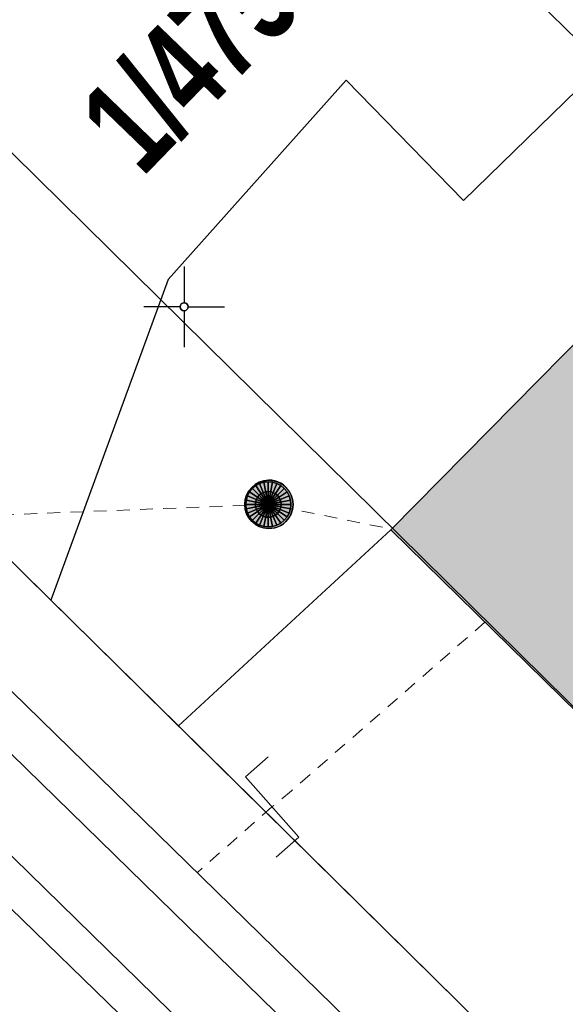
# Model space of a CAD drawing. Header units: metres. Extents: x 2695560 to 2696939, y 1260491 to 1262050.
# Tile 357 of 656: x 2695898 to 2695907, y 1260989 to 1261004. Entities that reach past the tile are written whole.
import ezdxf

# ---------------------------------------------------------------- set-up
doc = ezdxf.new("R2010")
doc.units = ezdxf.units.M
doc.linetypes.add('AUSGEZOGEN', pattern=[0])
doc.linetypes.add('VERDECKT2_S2', pattern=[0.36, 0.2, -0.16])
for name, color, linetype in [('XR$1$AV_Gebäudeflächen (BB)', 7, 'AUSGEZOGEN'), ('XR$1$AV_Grundstück-Nr.', 7, 'AUSGEZOGEN'), ('XR$1$AV_Koordinatennetzpunkte', 7, 'AUSGEZOGEN'), ('XR$1$AV_Linien (BB)', 7, 'AUSGEZOGEN'), ('XR$1$AW_LK_Schachtdeckel', 24, 'AUSGEZOGEN'), ('XR$1$AW_LK_Zwischenpunkt', 24, 'AUSGEZOGEN'), ('XR$1$Liegenschaftsgrenzen', 7, 'AUSGEZOGEN'), ('XR$1$PFAW', 255, 'AUSGEZOGEN'), ('XR$1$RP_Abstandslinie', 7, 'AUSGEZOGEN')]:
    doc.layers.add(name, color=color, linetype=linetype)
for name, color, linetype, lineweight in [('XR$2$ABW-Linie-R-ungenau', 4, 'VERDECKT2_S2', 18), ('XR$2$ABW-LinieFlaeche-R-genau', 4, 'AUSGEZOGEN', 18), ('XR$2$ABW-Punkt', 6, 'AUSGEZOGEN', 18), ('XR$2$GAS-Linie-genau', 12, 'AUSGEZOGEN', 18), ('XR$2$WAS-Linie-genau', 5, 'AUSGEZOGEN', 18)]:
    doc.layers.add(name, color=color, linetype=linetype, lineweight=lineweight)
doc.styles.add('ARIAL', font='arial.ttf')

# ---------------------------------------------------------------- blocks, each defined once
blk = doc.blocks.new('BAV2041')
at = {"color": 7, "transparency": 33554687}
for p, q in [((0, 0.5), (0, 0.05)), ((-0.05, 0), (-0.5, 0)), ((0.05, 0), (0.5, 0)), ((0, -0.05), (0, -0.5))]:
    blk.add_line(p, q, dxfattribs=at)
blk.add_circle((0, 0), 0.05, dxfattribs=at)
for start, end in [(90, 270), (270, 90)]:
    blk.add_arc((0, 0), 0.05, start, end, dxfattribs=at)
blk = doc.blocks.new('BAW2093')
at = {"transparency": 33554687}
blk.add_lwpolyline([(-0.375, -0.5), (0, -0.5), (0, 0.5), (0.375, 0.5)], dxfattribs=at)
blk = doc.blocks.new('BAW2082')
at = {"layer": 'XR$1$PFAW', "transparency": 33554687}
blk.add_hatch(color=7, dxfattribs=at).paths.add_polyline_path([(0.509, -0.003), (0.499, 0.098), (0.469, 0.194), (0.42, 0.283), (0.354, 0.359), (0.274, 0.421), (0.183, 0.466), (0.085, 0.491), (-0.016, 0.496), (-0.116, 0.481), (-0.211, 0.446), (-0.297, 0.392), (-0.37, 0.323), (-0.428, 0.24), (-0.468, 0.147), (-0.488, 0.047), (-0.488, -0.054), (-0.468, -0.153), (-0.428, -0.246), (-0.37, -0.329), (-0.297, -0.398), (-0.211, -0.452), (-0.116, -0.487), (-0.016, -0.502), (0.085, -0.497), (0.183, -0.472), (0.274, -0.427), (0.354, -0.366), (0.42, -0.289), (0.469, -0.2), (0.499, -0.104)])
at = {"transparency": 33554687}
for start, end in [(91.1948, 268.8052), (268.8052, 91.1948)]:
    blk.add_arc((0.01, 0), 0.5, start, end, dxfattribs=at)
at = {"layer": 'XR$1$PFAW', "transparency": 33554687}
blk.add_circle((0.009, -0.003), 0.5, dxfattribs=at)
blk = doc.blocks.new('ABW-NORMSCHACHT_WEITERE')
at = {"layer": 'XR$2$ABW-Punkt', "linetype": 'AUSGEZOGEN', "lineweight": 25, "transparency": 33554687}
for points in [[(-111, 166, 2500), (0, 0, 2500), (-141, 141, 2500)], [(-111, 166), (0, 0), (-141, 141)], [(-111, 166, 2500), (-111, 166), (-141, 141), (-141, 141, 2500)], [(-77, 185, 2500), (0, 0, 2500), (-111, 166, 2500)], [(-77, 185), (0, 0), (-111, 166)], [(-77, 185, 2500), (-77, 185), (-111, 166), (-111, 166, 2500)], [(-39, 196, 2500), (0, 0, 2500), (-77, 185, 2500)], [(-39, 196), (0, 0), (-77, 185)], [(-39, 196, 2500), (-39, 196), (-77, 185), (-77, 185, 2500)], [(0, 200, 2500), (0, 0, 2500), (-39, 196, 2500)], [(0, 200), (0, 0), (-39, 196)], [(0, 200, 2500), (0, 200), (-39, 196), (-39, 196, 2500)], [(39, 196, 2500), (0, 0, 2500), (0, 200, 2500)], [(39, 196), (0, 0), (0, 200)], [(39, 196, 2500), (39, 196), (0, 200), (0, 200, 2500)], [(77, 185, 2500), (0, 0, 2500), (39, 196, 2500)], [(77, 185), (0, 0), (39, 196)], [(111, 166, 2500), (0, 0, 2500), (77, 185, 2500)], [(111, 166), (0, 0), (77, 185)], [(141, 141, 2500), (0, 0, 2500), (111, 166, 2500)], [(141, 141), (0, 0), (111, 166)], [(77, 185, 2500), (77, 185), (39, 196), (39, 196, 2500)], [(111, 166, 2500), (111, 166), (77, 185), (77, 185, 2500)], [(141, 141, 2500), (141, 141), (111, 166), (111, 166, 2500)], [(-196, 39, 2500), (0, 0, 2500), (-200, 0, 2500)], [(-196, 39), (0, 0), (-200, 0)], [(-196, 39, 2500), (-196, 39), (-200, 0), (-200, 0, 2500)], [(-200, 0, 2500), (0, 0, 2500), (-196, -39, 2500)], [(-200, 0), (0, 0), (-196, -39)], [(-185, 77, 2500), (0, 0, 2500), (-196, 39, 2500)], [(-185, 77), (0, 0), (-196, 39)], [(-185, 77, 2500), (-185, 77), (-196, 39), (-196, 39, 2500)], [(-196, -39, 2500), (0, 0, 2500), (-185, -77, 2500)], [(-196, -39), (0, 0), (-185, -77)], [(-166, 111, 2500), (0, 0, 2500), (-185, 77, 2500)], [(-166, 111), (0, 0), (-185, 77)], [(-166, 111, 2500), (-166, 111), (-185, 77), (-185, 77, 2500)], [(-185, -77, 2500), (0, 0, 2500), (-166, -111, 2500)], [(-185, -77), (0, 0), (-166, -111)], [(-141, 141, 2500), (0, 0, 2500), (-166, 111, 2500)], [(-141, 141), (0, 0), (-166, 111)], [(-141, 141, 2500), (-141, 141), (-166, 111), (-166, 111, 2500)], [(-166, -111, 2500), (0, 0, 2500), (-141, -141, 2500)], [(-166, -111), (0, 0), (-141, -141)], [(-141, -141, 2500), (0, 0, 2500), (-111, -166, 2500)], [(-141, -141), (0, 0), (-111, -166)], [(-111, -166, 2500), (0, 0, 2500), (-77, -185, 2500)], [(-111, -166), (0, 0), (-77, -185)], [(-77, -185, 2500), (0, 0, 2500), (-39, -196, 2500)], [(-77, -185), (0, 0), (-39, -196)], [(-39, -196, 2500), (0, 0, 2500), (0, -200, 2500)], [(-39, -196), (0, 0), (0, -200)], [(166, 111, 2500), (0, 0, 2500), (141, 141, 2500)], [(166, 111), (0, 0), (141, 141)], [(185, 77, 2500), (0, 0, 2500), (166, 111, 2500)], [(185, 77), (0, 0), (166, 111)], [(196, 39, 2500), (0, 0, 2500), (185, 77, 2500)], [(196, 39), (0, 0), (185, 77)], [(200, 0, 2500), (0, 0, 2500), (196, 39, 2500)], [(200, 0), (0, 0), (196, 39)], [(0, -200, 2500), (0, 0, 2500), (39, -196, 2500)], [(39, -196, 2500), (0, 0, 2500), (77, -185, 2500)], [(77, -185, 2500), (0, 0, 2500), (111, -166, 2500)], [(111, -166, 2500), (0, 0, 2500), (141, -141, 2500)], [(141, -141, 2500), (0, 0, 2500), (166, -111, 2500)], [(166, -111, 2500), (0, 0, 2500), (185, -77, 2500)], [(185, -77, 2500), (0, 0, 2500), (196, -39, 2500)], [(196, -39, 2500), (0, 0, 2500), (200, 0, 2500)], [(0, -200), (0, 0), (39, -196)], [(39, -196), (0, 0), (77, -185)], [(77, -185), (0, 0), (111, -166)], [(111, -166), (0, 0), (141, -141)], [(141, -141), (0, 0), (166, -111)], [(166, -111), (0, 0), (185, -77)], [(185, -77), (0, 0), (196, -39)], [(196, -39), (0, 0), (200, 0)], [(166, 111, 2500), (166, 111), (141, 141), (141, 141, 2500)], [(185, 77, 2500), (185, 77), (166, 111), (166, 111, 2500)], [(196, 39, 2500), (196, 39), (185, 77), (185, 77, 2500)], [(200, 0, 2500), (200, 0), (196, 39), (196, 39, 2500)], [(-200, 0, 2500), (-200, 0), (-196, -39), (-196, -39, 2500)], [(-196, -39, 2500), (-196, -39), (-185, -77), (-185, -77, 2500)], [(-185, -77, 2500), (-185, -77), (-166, -111), (-166, -111, 2500)], [(-166, -111, 2500), (-166, -111), (-141, -141), (-141, -141, 2500)], [(-141, -141, 2500), (-141, -141), (-111, -166), (-111, -166, 2500)], [(111, -166, 2500), (111, -166), (141, -141), (141, -141, 2500)], [(141, -141, 2500), (141, -141), (166, -111), (166, -111, 2500)], [(166, -111, 2500), (166, -111), (185, -77), (185, -77, 2500)], [(185, -77, 2500), (185, -77), (196, -39), (196, -39, 2500)], [(196, -39, 2500), (196, -39), (200, 0), (200, 0, 2500)], [(-111, -166, 2500), (-111, -166), (-77, -185), (-77, -185, 2500)], [(-77, -185, 2500), (-77, -185), (-39, -196), (-39, -196, 2500)], [(-39, -196, 2500), (-39, -196), (0, -200), (0, -200, 2500)], [(0, -200, 2500), (0, -200), (39, -196), (39, -196, 2500)], [(39, -196, 2500), (39, -196), (77, -185), (77, -185, 2500)], [(77, -185, 2500), (77, -185), (111, -166), (111, -166, 2500)]]:
    blk.add_3dface(points, dxfattribs=at)
blk = doc.blocks.new('ABW-DECKEL')
at = {"layer": 'XR$2$ABW-Punkt', "linetype": 'AUSGEZOGEN', "lineweight": 25, "transparency": 33554687}
for points in [[(-134, 323, 2500), (0, 0, 2500), (-194, 291, 2500)], [(-134, 323), (0, 0), (-194, 291)], [(-134, 323, 2500), (-134, 323), (-194, 291), (-194, 291, 2500)], [(-68, 343, 2500), (0, 0, 2500), (-134, 323, 2500)], [(-68, 343), (0, 0), (-134, 323)], [(-68, 343, 2500), (-68, 343), (-134, 323), (-134, 323, 2500)], [(0, 350, 2500), (0, 0, 2500), (-68, 343, 2500)], [(0, 350), (0, 0), (-68, 343)], [(0, 350, 2500), (0, 350), (-68, 343), (-68, 343, 2500)], [(68, 343, 2500), (0, 0, 2500), (0, 350, 2500)], [(68, 343), (0, 0), (0, 350)], [(68, 343, 2500), (68, 343), (0, 350), (0, 350, 2500)], [(134, 323, 2500), (0, 0, 2500), (68, 343, 2500)], [(134, 323), (0, 0), (68, 343)], [(194, 291, 2500), (0, 0, 2500), (134, 323, 2500)], [(194, 291), (0, 0), (134, 323)], [(134, 323, 2500), (134, 323), (68, 343), (68, 343, 2500)], [(194, 291, 2500), (194, 291), (134, 323), (134, 323, 2500)], [(-291, 194, 2500), (0, 0, 2500), (-323, 134, 2500)], [(-291, 194), (0, 0), (-323, 134)], [(-291, 194, 2500), (-291, 194), (-323, 134), (-323, 134, 2500)], [(-247, 247, 2500), (0, 0, 2500), (-291, 194, 2500)], [(-247, 247), (0, 0), (-291, 194)], [(-247, 247, 2500), (-247, 247), (-291, 194), (-291, 194, 2500)], [(-194, 291, 2500), (0, 0, 2500), (-247, 247, 2500)], [(-194, 291), (0, 0), (-247, 247)], [(-194, 291, 2500), (-194, 291), (-247, 247), (-247, 247, 2500)], [(247, 247, 2500), (0, 0, 2500), (194, 291, 2500)], [(247, 247), (0, 0), (194, 291)], [(291, 194, 2500), (0, 0, 2500), (247, 247, 2500)], [(291, 194), (0, 0), (247, 247)], [(323, 134, 2500), (0, 0, 2500), (291, 194, 2500)], [(323, 134), (0, 0), (291, 194)], [(247, 247, 2500), (247, 247), (194, 291), (194, 291, 2500)], [(291, 194, 2500), (291, 194), (247, 247), (247, 247, 2500)], [(323, 134, 2500), (323, 134), (291, 194), (291, 194, 2500)], [(-343, 68, 2500), (0, 0, 2500), (-350, 0, 2500)], [(-343, 68), (0, 0), (-350, 0)], [(-343, 68, 2500), (-343, 68), (-350, 0), (-350, 0, 2500)], [(-350, 0, 2500), (0, 0, 2500), (-343, -68, 2500)], [(-350, 0), (0, 0), (-343, -68)], [(-323, 134, 2500), (0, 0, 2500), (-343, 68, 2500)], [(-323, 134), (0, 0), (-343, 68)], [(-323, 134, 2500), (-323, 134), (-343, 68), (-343, 68, 2500)], [(-343, -68, 2500), (0, 0, 2500), (-323, -134, 2500)], [(-343, -68), (0, 0), (-323, -134)], [(-323, -134, 2500), (0, 0, 2500), (-291, -194, 2500)], [(-323, -134), (0, 0), (-291, -194)], [(-291, -194, 2500), (0, 0, 2500), (-247, -247, 2500)], [(-291, -194), (0, 0), (-247, -247)], [(-247, -247, 2500), (0, 0, 2500), (-194, -291, 2500)], [(-247, -247), (0, 0), (-194, -291)], [(-194, -291, 2500), (0, 0, 2500), (-134, -323, 2500)], [(-194, -291), (0, 0), (-134, -323)], [(-134, -323, 2500), (0, 0, 2500), (-68, -343, 2500)], [(-134, -323), (0, 0), (-68, -343)], [(-68, -343, 2500), (0, 0, 2500), (0, -350, 2500)], [(-68, -343), (0, 0), (0, -350)], [(343, 68, 2500), (0, 0, 2500), (323, 134, 2500)], [(343, 68), (0, 0), (323, 134)], [(350, 0, 2500), (0, 0, 2500), (343, 68, 2500)], [(350, 0), (0, 0), (343, 68)], [(0, -350, 2500), (0, 0, 2500), (68, -343, 2500)], [(68, -343, 2500), (0, 0, 2500), (134, -323, 2500)], [(134, -323, 2500), (0, 0, 2500), (194, -291, 2500)], [(194, -291, 2500), (0, 0, 2500), (247, -247, 2500)], [(247, -247, 2500), (0, 0, 2500), (291, -194, 2500)], [(291, -194, 2500), (0, 0, 2500), (323, -134, 2500)], [(323, -134, 2500), (0, 0, 2500), (343, -68, 2500)], [(343, -68, 2500), (0, 0, 2500), (350, 0, 2500)], [(0, -350), (0, 0), (68, -343)], [(68, -343), (0, 0), (134, -323)], [(134, -323), (0, 0), (194, -291)], [(194, -291), (0, 0), (247, -247)], [(247, -247), (0, 0), (291, -194)], [(291, -194), (0, 0), (323, -134)], [(323, -134), (0, 0), (343, -68)], [(343, -68), (0, 0), (350, 0)], [(343, 68, 2500), (343, 68), (323, 134), (323, 134, 2500)], [(350, 0, 2500), (350, 0), (343, 68), (343, 68, 2500)], [(-350, 0, 2500), (-350, 0), (-343, -68), (-343, -68, 2500)], [(-343, -68, 2500), (-343, -68), (-323, -134), (-323, -134, 2500)], [(-323, -134, 2500), (-323, -134), (-291, -194), (-291, -194, 2500)], [(291, -194, 2500), (291, -194), (323, -134), (323, -134, 2500)], [(323, -134, 2500), (323, -134), (343, -68), (343, -68, 2500)], [(343, -68, 2500), (343, -68), (350, 0), (350, 0, 2500)], [(-291, -194, 2500), (-291, -194), (-247, -247), (-247, -247, 2500)], [(-247, -247, 2500), (-247, -247), (-194, -291), (-194, -291, 2500)], [(-194, -291, 2500), (-194, -291), (-134, -323), (-134, -323, 2500)], [(134, -323, 2500), (134, -323), (194, -291), (194, -291, 2500)], [(194, -291, 2500), (194, -291), (247, -247), (247, -247, 2500)], [(247, -247, 2500), (247, -247), (291, -194), (291, -194, 2500)], [(-134, -323, 2500), (-134, -323), (-68, -343), (-68, -343, 2500)], [(-68, -343, 2500), (-68, -343), (0, -350), (0, -350, 2500)], [(0, -350, 2500), (0, -350), (68, -343), (68, -343, 2500)], [(68, -343, 2500), (68, -343), (134, -323), (134, -323, 2500)]]:
    blk.add_3dface(points, dxfattribs=at)

msp = doc.modelspace()

# ---------------------------------------------------------------- hatches: boundary and pattern name
at = {"layer": 'XR$1$AV_Gebäudeflächen (BB)', "true_color": 0xd2d2d2, "transparency": 33554687}
msp.add_hatch(color=254, dxfattribs=at).paths.add_polyline_path([(2695915.53, 1260995.68), (2695909.42, 1261001.66), (2695904.176, 1260996.349), (2695908.41, 1260992.194), (2695910.178, 1260990.46), (2695910.264, 1260990.376)])

# ---------------------------------------------------------------- linework, layer by layer
at = {"layer": 'XR$1$AV_Linien (BB)', "color": 7, "linetype": 'AUSGEZOGEN', "transparency": 33554687}
for p, q in [((2695904.176, 1260996.349), (2695909.42, 1261001.66)), ((2695898.901, 1260995.255), (2695894.803, 1260999.297)), ((2695904.176, 1260996.349), (2695900.881, 1260993.303)), ((2695900.881, 1260993.303), (2695898.901, 1260995.255)), ((2695907.09, 1260987.18), (2695900.881, 1260993.303))]:
    msp.add_line(p, q, dxfattribs=at)
for points in [[(2695909.42, 1261001.66), (2695907.467, 1261003.568), (2695905.304, 1261001.461), (2695903.483, 1261003.33), (2695900.721, 1261000.233), (2695898.901, 1260995.255)], [(2695910.264, 1260990.376), (2695910.178, 1260990.46), (2695908.41, 1260992.194), (2695904.176, 1260996.349)]]:
    msp.add_lwpolyline(points, dxfattribs=at)
at = {"layer": 'XR$1$Liegenschaftsgrenzen', "color": 7, "linetype": 'AUSGEZOGEN', "transparency": 33554687}
msp.add_line((2695894.07, 1261000.02), (2695907.09, 1260987.18), dxfattribs=at)
msp.add_lwpolyline([(2695902.42, 1261008.5), (2695909.42, 1261001.66), (2695915.53, 1260995.68)], dxfattribs=at)
at = {"layer": 'XR$1$RP_Abstandslinie', "color": 7, "linetype": 'AUSGEZOGEN', "transparency": 33554687}
msp.add_lwpolyline([(2695815.92, 1261083.45), (2695852.53, 1261047.34), (2695889.71, 1261010.67), (2695915.9, 1260984.83), (2695942.7, 1260958.39), (2695972.35, 1260992.97), (2695942.13, 1261023.53), (2695912.25, 1261053.75), (2695881.66, 1261084.69), (2695850.32, 1261116.38)], dxfattribs=at)
at = {"layer": 'XR$2$ABW-Linie-R-ungenau', "linetype": 'VERDECKT2_S2', "transparency": 33554687}
for p, q in [((2695902.284, 1260996.742), (2695897.833, 1260996.567)), ((2695904.049, 1260996.387), (2695902.284, 1260996.742)), ((2695902.332, 1260992.044), (2695901.17, 1260991.024))]:
    msp.add_line(p, q, dxfattribs=at)
msp.add_lwpolyline([(2695905.637, 1260994.912), (2695902.638, 1260992.297), (2695902.332, 1260992.044)], dxfattribs=at)
at = {"layer": 'XR$2$ABW-LinieFlaeche-R-genau', "linetype": 'AUSGEZOGEN', "transparency": 33554687}
msp.add_lwpolyline([(2695939.077, 1260952.99), (2695890.315, 1261000.656), (2695890.805, 1261001.156), (2695939.567, 1260953.49), (2695939.077, 1260952.99)], close=True, dxfattribs=at)
at = {"layer": 'XR$2$GAS-Linie-genau', "linetype": 'AUSGEZOGEN', "transparency": 33554687}
msp.add_line((2695890.408, 1260998.989), (2695906.707, 1260983.059), dxfattribs=at)
at = {"layer": 'XR$2$WAS-Linie-genau', "linetype": 'AUSGEZOGEN', "transparency": 33554687}
msp.add_line((2695905.297, 1260983.649), (2695890.158, 1260998.359), dxfattribs=at)

# ---------------------------------------------------------------- block references
at = {"layer": 'XR$1$AV_Koordinatennetzpunkte', "color": 7, "linetype": 'AUSGEZOGEN', "lineweight": -3, "transparency": 33554687, "xscale": 1.25, "yscale": 1.25}
msp.add_blockref('BAV2041', (2695900.97, 1260999.81), dxfattribs=at)
at = {"layer": 'XR$1$AW_LK_Schachtdeckel', "color": 24, "linetype": 'AUSGEZOGEN', "lineweight": -3, "transparency": 33554687, "xscale": 0.7499999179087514, "yscale": 0.7499999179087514}
msp.add_blockref('BAW2082', (2695902.279, 1260996.743), dxfattribs=at)
at = {"layer": 'XR$1$AW_LK_Zwischenpunkt', "color": 24, "linetype": 'AUSGEZOGEN', "lineweight": -3, "transparency": 33554687, "xscale": 1.250000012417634, "yscale": 1.250000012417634, "rotation": 41.44753698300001}
msp.add_blockref('BAW2093', (2695902.335, 1260992.045), dxfattribs=at)
at = {"layer": 'XR$2$ABW-Punkt', "color": 6, "linetype": 'AUSGEZOGEN', "lineweight": 18, "transparency": 33554687, "xscale": 0.001, "yscale": 0.001, "zscale": 0.001, "rotation": 360}
for name in ['ABW-DECKEL', 'ABW-NORMSCHACHT_WEITERE']:
    msp.add_blockref(name, (2695902.276, 1260996.742), dxfattribs=at)

# ---------------------------------------------------------------- texts
at = {"layer": 'XR$1$AV_Grundstück-Nr.', "color": 7, "transparency": 33554687, "insert": (2695901.348, 1261003.906), "char_height": 1.48491, "width": 4.98214, "attachment_point": 5, "rotation": 45.9603, "style": 'ARIAL'}
msp.add_mtext('\\A1;{\\fArial|i0|b1;\\H1.484908;\\W0.700000;\\C7;1/4754}\\P', dxfattribs=at)

doc.saveas('drawing.dxf')
